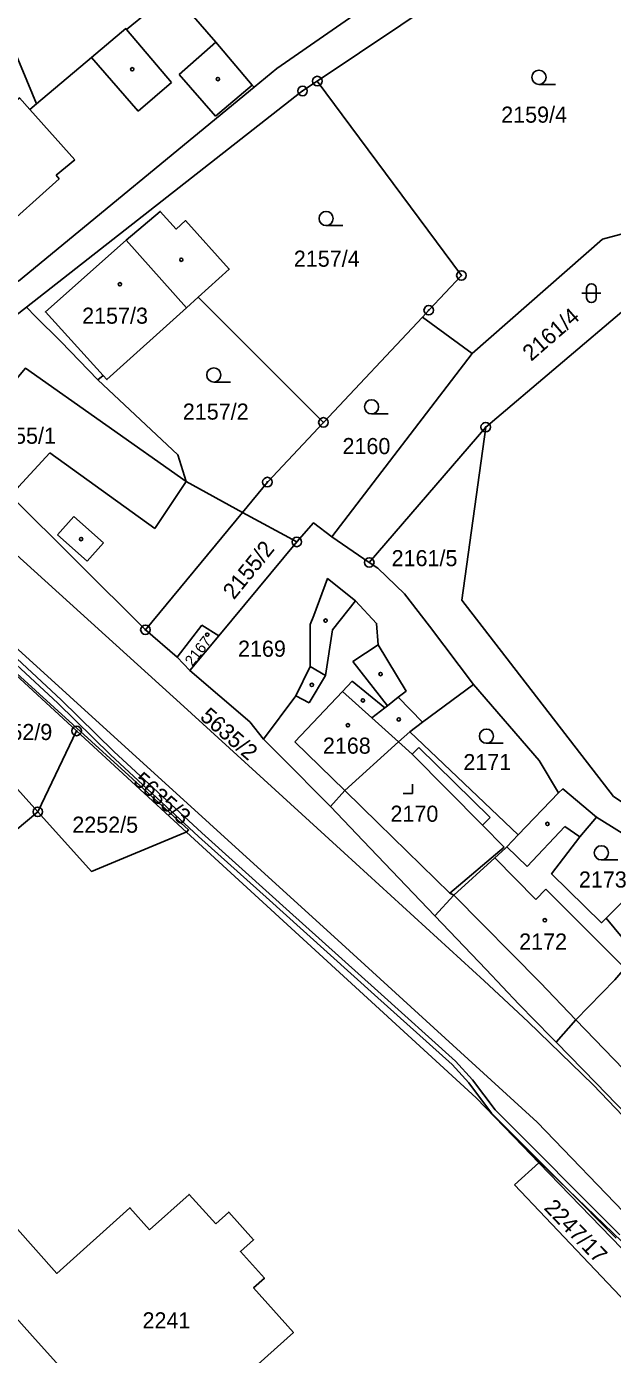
# Model space of a CAD drawing. Extents: x -644096 to -634268, y -1141430 to -1133463.
# Drawn here: x -638335 to -638273.1, y -1139297.6 to -1139157.3 of the extents above; entities that cross this region are included whole.
import ezdxf

# ---------------------------------------------------------------- set-up
doc = ezdxf.new("R2010")
doc.units = 0
for name, color, linetype in [('_CIVIL_CONSTRUCTION', 7, 'Continuous'), ('B_Hranice _3D', 7, 'Continuous'), ('M_Svah_Nasyp', 7, 'Continuous'), ('M_Svah_Zarez', 7, 'Continuous'), ('svrsek_osa_sjezdy', 7, 'Continuous'), ('svrsek_osa_terminal_VRT', 7, 'Continuous'), ('svrsek_osa_VRT', 7, 'Continuous'), ('terminal_VRT', 7, 'Continuous')]:
    doc.layers.add(name, color=color, linetype=linetype)

msp = doc.modelspace()

# ---------------------------------------------------------------- linework, layer by layer
at = {"layer": '_CIVIL_CONSTRUCTION'}
for centre, radius in [((-638304.25, -1139163.1), 0.5), ((-638304.25, -1139163.1), 0.0303), ((-638305.81, -1139164.15), 0.5), ((-638305.81, -1139164.15), 0.0303), ((-638289.03, -1139183.63), 0.5), ((-638289.03, -1139183.63), 0.0303), ((-638292.48, -1139187.3), 0.5), ((-638292.48, -1139187.3), 0.0303), ((-638303.61, -1139199.15), 0.5), ((-638303.61, -1139199.15), 0.0303), ((-638286.46, -1139199.65), 0.5), ((-638286.46, -1139199.65), 0.0303), ((-638309.53, -1139205.45), 0.5), ((-638309.53, -1139205.45), 0.0303), ((-638306.42, -1139211.78), 0.5), ((-638306.42, -1139211.78), 0.0303), ((-638298.76, -1139213.94), 0.5), ((-638298.76, -1139213.94), 0.0303), ((-638322.42, -1139221.05), 0.5), ((-638322.42, -1139221.05), 0.0303), ((-638329.68, -1139231.74), 0.5), ((-638329.68, -1139231.74), 0.0303), ((-638333.79, -1139240.28), 0.5), ((-638333.79, -1139240.28), 0.0303)]:
    msp.add_circle(centre, radius, dxfattribs=at)
at = {"layer": 'B_Hranice _3D'}
for points in [[(-638272.3, -1139284.97), (-638285.46, -1139271.77), (-638287.87, -1139268.59), (-638289.64, -1139266.61), (-638297.87, -1139259.23), (-638307.53, -1139250.53), (-638308.98, -1139249.22), (-638316.46, -1139242.51), (-638325.75, -1139233.91), (-638331.32, -1139228.44), (-638339.64, -1139220.76), (-638345.05, -1139215.9), (-638349.79, -1139211.28), (-638350.74, -1139209.98), (-638351.49, -1139209.58), (-638352.71, -1139208.65), (-638358.39, -1139203.51), (-638362.32, -1139199.94), (-638367.16, -1139194.7), (-638376.78, -1139183.5), (-638387.6, -1139168.37), (-638396.87, -1139152.44)], [(-638339.98, -1139221.12), (-638331.66, -1139228.8), (-638326.09, -1139234.27), (-638316.79, -1139242.88), (-638309.32, -1139249.6), (-638307.87, -1139250.9), (-638298.21, -1139259.61), (-638290, -1139266.97), (-638288.25, -1139268.91), (-638285.84, -1139272.09), (-638278.07, -1139279.89), (-638272.66, -1139285.32)]]:
    msp.add_lwpolyline(points, dxfattribs=at)
at = {"layer": 'M_Svah_Nasyp'}
for p, q in [((-638319.66, -1139163.25), (-638324.42, -1139157.64)), ((-638314.99, -1139158.99), (-638318.84, -1139162.41)), ((-638323.17, -1139166.27), (-638328.11, -1139160.6)), ((-638323.17, -1139166.27), (-638319.66, -1139163.25)), ((-638315, -1139166.81), (-638318.84, -1139162.41)), ((-638311.15, -1139163.55), (-638315, -1139166.81)), ((-638334.64, -1139166.09), (-638329.87, -1139171.43)), ((-638329.87, -1139171.43), (-638331.85, -1139173.05)), ((-638331.85, -1139173.05), (-638331.51, -1139173.43)), ((-638339.28, -1139180.35), (-638331.51, -1139173.43)), ((-638318.09, -1139187.05), (-638324.46, -1139179.9)), ((-638332.51, -1139202.36), (-638335.81, -1139205.95)), ((-638321.41, -1139210.36), (-638332.51, -1139202.36)), ((-638318.11, -1139205.41), (-638321.41, -1139210.36)), ((-638331.7, -1139211.02), (-638329.99, -1139209.09)), ((-638329.99, -1139209.09), (-638326.85, -1139211.87)), ((-638331.7, -1139211.02), (-638328.57, -1139213.81)), ((-638326.85, -1139211.87), (-638328.57, -1139213.81)), ((-638302.66, -1139221.05), (-638300.23, -1139217.99)), ((-638303.4, -1139225.87), (-638302.66, -1139221.05)), ((-638300.49, -1139224.39), (-638297.81, -1139222.66)), ((-638305, -1139224.92), (-638303.4, -1139225.87)), ((-638296.85, -1139229.08), (-638300.49, -1139224.39)), ((-638305.12, -1139228.77), (-638303.4, -1139225.87)), ((-638300.57, -1139226.48), (-638301.6, -1139227.56)), ((-638297.12, -1139229.29), (-638300.57, -1139226.48)), ((-638306.62, -1139232.88), (-638301.6, -1139227.56)), ((-638301.6, -1139227.56), (-638298.49, -1139230.36)), ((-638306.52, -1139228.04), (-638305.12, -1139228.77)), ((-638298.49, -1139230.36), (-638297.12, -1139229.29)), ((-638297.12, -1139229.29), (-638296.85, -1139229.08)), ((-638296.85, -1139229.08), (-638295.69, -1139228.17)), ((-638298.49, -1139230.36), (-638295.67, -1139232.9)), ((-638306.62, -1139232.88), (-638301.35, -1139238.03)), ((-638294.24, -1139234.19), (-638295.67, -1139232.9)), ((-638293.54, -1139233.47), (-638294.24, -1139234.19)), ((-638285.98, -1139240.87), (-638293.54, -1139233.47)), ((-638286.79, -1139241.7), (-638294.24, -1139234.19)), ((-638297.82, -1139241.47), (-638301.35, -1139238.03)), ((-638290.24, -1139248.86), (-638297.82, -1139241.47)), ((-638286.79, -1139241.7), (-638285.98, -1139240.87)), ((-638286.79, -1139241.7), (-638284.5, -1139244)), ((-638278.09, -1139241.84), (-638282.08, -1139246.05)), ((-638276.52, -1139242.93), (-638278.09, -1139241.84)), ((-638290.24, -1139248.86), (-638284.5, -1139244)), ((-638282.08, -1139246.05), (-638284.24, -1139243.98)), ((-638285.49, -1139245.13), (-638281.16, -1139249.55)), ((-638289.84, -1139249.1), (-638290.24, -1139248.86)), ((-638281.16, -1139249.55), (-638280.11, -1139248.46)), ((-638280.11, -1139248.46), (-638271.75, -1139256.79)), ((-638289.84, -1139249.1), (-638280.72, -1139258.32)), ((-638280.72, -1139258.32), (-638276.93, -1139262.24)), ((-638263.71, -1139275.99), (-638276.93, -1139262.24))]:
    msp.add_line(p, q, dxfattribs=at)
at = {"layer": 'M_Svah_Zarez'}
for centre in [(-638323.8, -1139161.85), (-638314.76, -1139162.9), (-638318.62, -1139181.98), (-638325.11, -1139184.56), (-638329.21, -1139211.48), (-638303.38, -1139220.09), (-638315.88, -1139221.57), (-638297.57, -1139225.73), (-638304.83, -1139226.87), (-638299.43, -1139228.52), (-638295.65, -1139230.52), (-638301.01, -1139231.14), (-638279.93, -1139241.55), (-638280.21, -1139251.73)]:
    msp.add_circle(centre, 0.175, dxfattribs=at)
at = {"layer": 'svrsek_osa_sjezdy'}
for p, q in [((-638280.83, -1139163.45), (-638279.08, -1139163.45)), ((-638303.32, -1139178.37), (-638301.57, -1139178.37)), ((-638276.29, -1139185.5), (-638274.29, -1139185.5)), ((-638275.79, -1139185), (-638275.79, -1139186)), ((-638274.79, -1139186), (-638274.79, -1139185)), ((-638315.19, -1139194.89), (-638313.44, -1139194.89)), ((-638298.52, -1139198.26), (-638296.77, -1139198.26)), ((-638286.38, -1139233.04), (-638284.63, -1139233.04)), ((-638294.18, -1139238.36), (-638294.18, -1139237.36)), ((-638295.18, -1139238.36), (-638294.18, -1139238.36)), ((-638274.23, -1139245.36), (-638272.48, -1139245.36))]:
    msp.add_line(p, q, dxfattribs=at)
for centre in [(-638280.83, -1139162.7), (-638303.32, -1139177.62), (-638315.19, -1139194.14), (-638298.52, -1139197.51), (-638286.38, -1139232.29), (-638274.23, -1139244.61)]:
    msp.add_circle(centre, 0.75, dxfattribs=at)
for centre, start, end in [((-638275.29, -1139185), 0, 180), ((-638275.29, -1139186), 180, 359.9879)]:
    msp.add_arc(centre, 0.5, start, end, dxfattribs=at)
at = {"layer": 'svrsek_osa_terminal_VRT'}
msp.add_arc((-642050.26, -1145189.6), 8802.25, 41.413152, 75.317049, dxfattribs=at)
at = {"layer": 'terminal_VRT'}
for p, q in [((-638304.25, -1139163.1), (-638283.02, -1139148.88)), ((-638303.61, -1139199.15), (-638316.85, -1139185.93)), ((-638293.15, -1139188.02), (-638303.61, -1139199.15)), ((-638287.89, -1139191.87), (-638293.15, -1139188.02)), ((-638302.7, -1139211.22), (-638287.89, -1139191.87)), ((-638326.89, -1139194.19), (-638327.43, -1139194.64)), ((-638298.76, -1139213.94), (-638286.46, -1139199.65)), ((-638318.11, -1139205.41), (-638312.17, -1139208.65)), ((-638322.42, -1139221.05), (-638336.77, -1139206.78)), ((-638322.42, -1139221.05), (-638312.17, -1139208.65)), ((-638312.17, -1139208.65), (-638306.42, -1139211.78)), ((-638314.67, -1139221.69), (-638306.42, -1139211.78)), ((-638302.7, -1139211.22), (-638298.76, -1139213.94)), ((-638316.45, -1139220.57), (-638319.07, -1139223.95)), ((-638314.67, -1139221.69), (-638316.45, -1139220.57)), ((-638319.07, -1139223.95), (-638322.42, -1139221.05)), ((-638317.72, -1139225.36), (-638314.67, -1139221.69)), ((-638338.01, -1139224.08), (-638329.68, -1139231.74)), ((-638317.72, -1139225.36), (-638319.07, -1139223.95)), ((-638287.73, -1139226.83), (-638293.12, -1139230.82)), ((-638333.79, -1139240.28), (-638344.23, -1139228.69)), ((-638293.12, -1139230.82), (-638295.69, -1139228.17)), ((-638329.68, -1139231.74), (-638333.79, -1139240.28)), ((-638329.68, -1139231.74), (-638318.06, -1139242.42)), ((-638293.12, -1139230.82), (-638294.49, -1139231.84)), ((-638283.04, -1139242.72), (-638294.49, -1139231.84)), ((-638283.04, -1139242.72), (-638278.78, -1139238.27)), ((-638276.52, -1139242.93), (-638274.74, -1139240.83)), ((-638267.87, -1139245.18), (-638274.74, -1139240.83)), ((-638284.24, -1139243.98), (-638283.04, -1139242.72)), ((-638270.52, -1139255.38), (-638273.73, -1139251.51)), ((-638280.84, -1139277.34), (-638282.53, -1139275.6)), ((-638283.43, -1139279.66), (-638280.84, -1139277.34)), ((-638266.02, -1139292.69), (-638280.84, -1139277.34))]:
    msp.add_line(p, q, dxfattribs=at)
for points in [[(-638413.65, -1139094.13), (-638407.91, -1139108.08), (-638397.96, -1139131.3), (-638388.94, -1139150.89), (-638376.37, -1139170.29), (-638367.43, -1139181.62), (-638355.85, -1139194.43), (-638341.35, -1139208.36), (-638318.34, -1139229.17)], [(-638310.94, -1139163.76), (-638308.54, -1139161.78), (-638286.07, -1139146.18)], [(-638340.67, -1139149.33), (-638335.38, -1139162.02), (-638333.91, -1139165.52)], [(-638319.22, -1139154.07), (-638319.56, -1139153.68), (-638324.42, -1139157.64), (-638324.49, -1139157.56), (-638328.11, -1139160.6), (-638333.91, -1139165.52)], [(-638319.22, -1139154.07), (-638314.99, -1139158.99), (-638311.15, -1139163.55), (-638310.94, -1139163.76)], [(-638394.75, -1139158.68), (-638389.02, -1139168.07), (-638382.9, -1139177.19), (-638373.89, -1139187.89), (-638365.93, -1139196.86), (-638357.96, -1139205.15), (-638349.62, -1139213.05), (-638348.26, -1139214.53), (-638317.86, -1139242.2), (-638318.06, -1139242.42)], [(-638334.97, -1139186.99), (-638305.81, -1139164.15), (-638304.25, -1139163.1)], [(-638293.15, -1139188.02), (-638292.48, -1139187.3), (-638289.03, -1139183.63), (-638304.25, -1139163.1)], [(-638310.94, -1139163.76), (-638335.81, -1139184.23), (-638350.75, -1139180.69), (-638353.8, -1139178.09)], [(-638333.91, -1139165.52), (-638334.64, -1139166.09), (-638335.72, -1139164.88), (-638336.23, -1139165.34), (-638337.98, -1139163.45), (-638351.97, -1139176.39)], [(-638316.85, -1139185.93), (-638313.56, -1139182.96), (-638318.17, -1139177.83), (-638319.17, -1139178.73), (-638320.84, -1139176.87), (-638324.46, -1139179.9), (-638332.98, -1139187.49), (-638326.89, -1139194.19)], [(-638287.89, -1139191.87), (-638274.12, -1139179.81), (-638260.14, -1139176.08)], [(-638257.33, -1139184.06), (-638263.11, -1139184.03), (-638271.16, -1139186.7), (-638286.46, -1139199.65)], [(-638357.44, -1139186.54), (-638337.72, -1139189.14), (-638334.97, -1139186.99)], [(-638327.43, -1139194.64), (-638331.36, -1139190.6), (-638334.02, -1139187.95), (-638334.97, -1139186.99)], [(-638316.85, -1139185.93), (-638318.09, -1139187.05), (-638326.49, -1139194.63), (-638326.89, -1139194.19)], [(-638336.77, -1139206.78), (-638335.81, -1139205.95), (-638341.31, -1139200.83), (-638335.07, -1139193.42), (-638318.11, -1139205.41)], [(-638318.11, -1139205.41), (-638319, -1139202.58), (-638327.43, -1139194.64)], [(-638312.17, -1139208.65), (-638309.53, -1139205.45), (-638303.61, -1139199.15)], [(-638286.46, -1139199.65), (-638288.99, -1139217.91), (-638272.94, -1139238.66), (-638265.28, -1139243.78)], [(-638301.65, -1139254.21), (-638315.64, -1139241.51), (-638345.19, -1139214.7), (-638353.69, -1139206.75)], [(-638306.42, -1139211.78), (-638304.67, -1139209.76), (-638302.7, -1139211.22)], [(-638298.76, -1139213.94), (-638297.87, -1139214.56), (-638295.05, -1139217.26), (-638292.38, -1139220.66), (-638287.73, -1139226.83)], [(-638295.69, -1139228.17), (-638294.87, -1139227.52), (-638297.81, -1139222.66), (-638297.99, -1139220.38), (-638300.23, -1139217.99), (-638303.17, -1139215.65), (-638304.62, -1139219.55), (-638304.99, -1139220.5), (-638305, -1139224.92), (-638306.52, -1139228.04), (-638309.92, -1139232.61)], [(-638317.72, -1139225.36), (-638311.37, -1139230.78), (-638309.92, -1139232.61)], [(-638278.78, -1139238.27), (-638280.82, -1139234.85), (-638287.73, -1139226.83)], [(-638318.34, -1139229.17), (-638305.07, -1139241.26), (-638301.41, -1139244.62), (-638286.61, -1139258.13), (-638281.96, -1139262.47)], [(-638294.49, -1139231.84), (-638295.67, -1139232.9), (-638301.35, -1139238.03), (-638302.85, -1139239.73)], [(-638309.92, -1139232.61), (-638308.17, -1139234.38), (-638302.85, -1139239.73)], [(-638274.74, -1139240.83), (-638278.3, -1139237.86), (-638278.78, -1139238.27)], [(-638333.79, -1139240.28), (-638342.09, -1139247.21), (-638360.84, -1139262.89), (-638378.17, -1139275.59)], [(-638318.06, -1139242.42), (-638318.21, -1139242.48), (-638328.11, -1139246.58), (-638333.79, -1139240.28)], [(-638291.82, -1139251.25), (-638299.4, -1139243.33), (-638302.85, -1139239.73)], [(-638282.53, -1139275.6), (-638287.46, -1139270.49), (-638318.06, -1139242.42)], [(-638273.73, -1139251.51), (-638274.23, -1139252), (-638279.49, -1139246.83), (-638276.52, -1139242.93)], [(-638291.82, -1139251.25), (-638289.84, -1139249.1), (-638285.49, -1139245.13), (-638284.38, -1139244.12), (-638284.24, -1139243.98)], [(-638273.73, -1139251.51), (-638269.97, -1139247.79), (-638267.87, -1139245.18)], [(-638279.02, -1139264.62), (-638279.49, -1139264.13), (-638282.94, -1139260.58), (-638286.4, -1139256.94), (-638291.82, -1139251.25)], [(-638140.99, -1139510.08), (-638140.44, -1139509.7), (-638139.94, -1139509.23), (-638139.53, -1139508.27), (-638139.69, -1139507.24), (-638141.51, -1139503.23), (-638150.39, -1139484.34), (-638153.59, -1139477.94), (-638162.37, -1139462.02), (-638169.52, -1139448.94), (-638185.57, -1139419.53), (-638204, -1139385.89), (-638217.37, -1139361.66), (-638233.81, -1139332.7), (-638237.4, -1139326.96), (-638245.04, -1139315.65), (-638253.08, -1139304.63), (-638262, -1139293.78), (-638270.98, -1139283.48), (-638281.01, -1139273.05), (-638301.65, -1139254.21)], [(-638279.02, -1139264.62), (-638276.93, -1139262.24), (-638272.83, -1139258.02), (-638271.75, -1139256.79), (-638270.52, -1139255.38)], [(-638281.96, -1139262.47), (-638275.12, -1139269.13), (-638267.22, -1139277.35)], [(-638266.28, -1139277.74), (-638274.8, -1139268.94), (-638279.02, -1139264.62)], [(-638282.53, -1139275.6), (-638272.06, -1139285.67), (-638266.02, -1139292.69)], [(-638191.1, -1139421.23), (-638211.26, -1139384.32), (-638234.23, -1139343.27), (-638241.34, -1139331.16), (-638252.69, -1139314.62), (-638262.4, -1139301.82), (-638280.15, -1139283.12), (-638283.43, -1139279.66)], [(-638314.99, -1139283.81), (-638317.8, -1139280.68), (-638321.97, -1139284.42)], [(-638321.97, -1139284.42), (-638324.06, -1139282.09), (-638331.79, -1139289.03), (-638338.45, -1139281.55), (-638343.14, -1139285.84), (-638334.35, -1139295.67), (-638326.47, -1139304.42), (-638325.35, -1139303.37), (-638321.11, -1139308.09), (-638316.37, -1139303.85)], [(-638311.51, -1139299.52), (-638306.77, -1139295.28), (-638310.98, -1139290.57), (-638309.84, -1139289.55), (-638312.38, -1139286.73), (-638310.98, -1139285.48), (-638313.6, -1139282.56), (-638314.99, -1139283.81)]]:
    msp.add_lwpolyline(points, dxfattribs=at)

# ---------------------------------------------------------------- texts
at = {"layer": 'svrsek_osa_VRT'}
for s, p in [('2159/4', (-638284.82, -1139167.5)), ('2157/4', (-638306.73, -1139182.71)), ('2157/3', (-638329.1, -1139188.73)), ('2157/2', (-638318.46, -1139198.86)), ('2155/1', (-638338.82, -1139201.41)), ('2160', (-638301.59, -1139202.5)), ('2161/5', (-638296.4, -1139214.34)), ('2169', (-638312.63, -1139223.9)), ('2252/9', (-638339.21, -1139232.7)), ('2168', (-638303.66, -1139234.14)), ('2171', (-638288.82, -1139235.88)), ('2170', (-638296.52, -1139241.33)), ('2252/5', (-638330.14, -1139242.49)), ('2173', (-638276.61, -1139248.28)), ('2172', (-638282.92, -1139254.83)), ('2241', (-638322.72, -1139294.84))]:
    msp.add_text(s, height=1.7, dxfattribs=at).set_placement(p)
for s, height, rotation, p in [('2161/4', 1.7, 41, (-638281.65, -1139192.76)), ('2155/2', 1.7, 51, (-638313.06, -1139217.95)), ('2167', 1.14, 52, (-638317.45, -1139224.98)), ('5635/2', 1.7, 319, (-638316.75, -1139230.4)), ('5635/3', 1.7, 319, (-638323.81, -1139237.2)), ('2247/17', 1.7, 314, (-638280.39, -1139282.19))]:
    msp.add_text(s, height=height, rotation=rotation, dxfattribs=at).set_placement(p)

doc.saveas('drawing.dxf')
